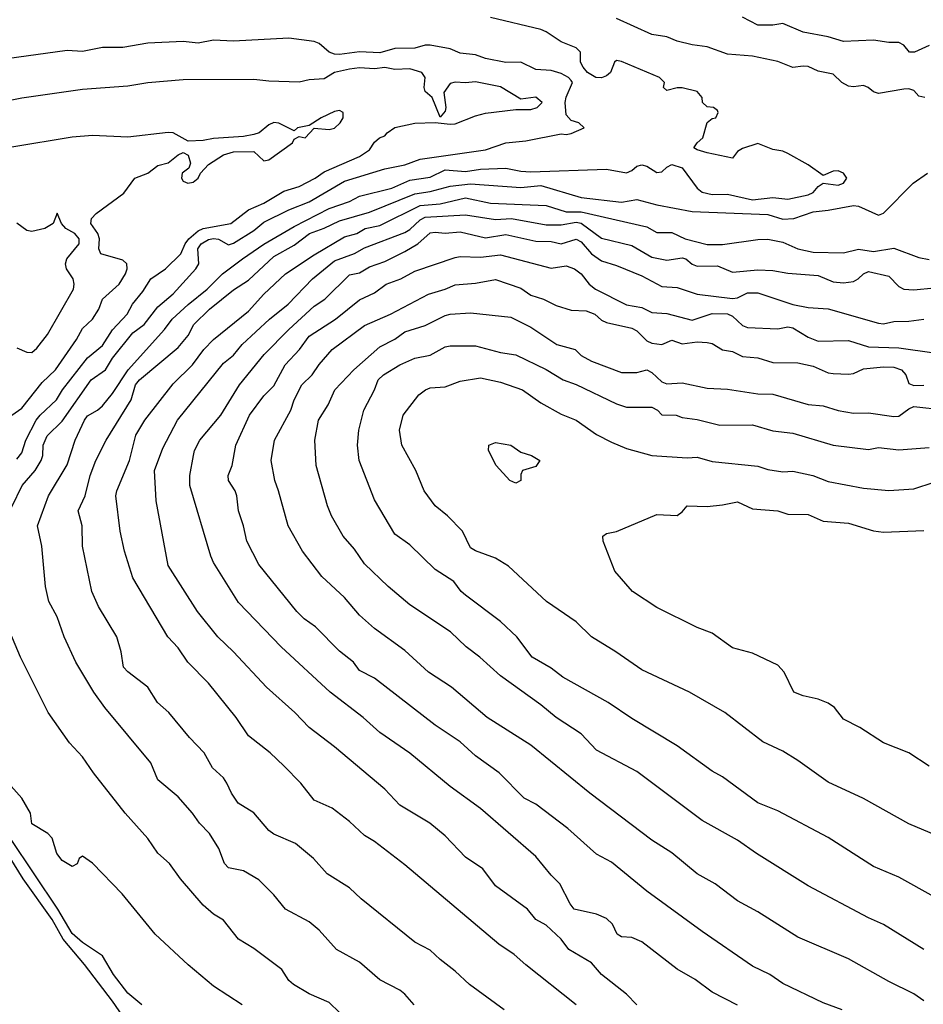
# Model space of a CAD drawing. Header units: metres. Extents: x -46681 to -43747, y -240911 to -237677.
# Tile 1039 of 1056: x -44335 to -44245, y -238094 to -237996. Entities that reach past the tile are written whole.
import ezdxf

# ---------------------------------------------------------------- set-up
doc = ezdxf.new("R2010")
doc.units = ezdxf.units.M
doc.layers.add('CONTOUR_INDEX', color=1, linetype='Continuous')
doc.layers.add('CONTOUR_INTER', color=3, linetype='Continuous')

msp = doc.modelspace()

# ---------------------------------------------------------------- linework, layer by layer
at = {"layer": 'CONTOUR_INDEX'}
for points, elevation in [([(-44295.663, -238094.02), (-44296.595, -238092.963), (-44297.095, -238092.577), (-44299.095, -238091.537), (-44301.095, -238089.783), (-44303.365, -238088.52), (-44305.095, -238086.618), (-44306.095, -238085.792), (-44308.427, -238084.52), (-44309.595, -238083.097), (-44311.095, -238081.622), (-44312.595, -238080.733), (-44314.095, -238080.445), (-44314.498, -238080.02), (-44315.045, -238078.52), (-44315.975, -238077.02), (-44316.968, -238076.02), (-44317.662, -238075.02), (-44319.095, -238073.395), (-44321.095, -238071.703), (-44321.789, -238070.02), (-44326.36, -238064.52), (-44327.445, -238063.02), (-44329.226, -238060.02), (-44330.411, -238057.52), (-44331.078, -238055.52), (-44331.909, -238054.02), (-44332.255, -238052.52), (-44332.605, -238048.52), (-44333.061, -238046.52), (-44331.961, -238043.52), (-44330.095, -238040.461), (-44329.309, -238038.02), (-44328.379, -238036.02), (-44328.095, -238035.607), (-44327.095, -238035.029), (-44326.595, -238034.594), (-44325.595, -238033.37), (-44324.035, -238031.02), (-44320.429, -238027.02), (-44319.68, -238026.02), (-44318.095, -238024.544), (-44316.204, -238023.02), (-44314.686, -238021.52), (-44312.695, -238020.02), (-44310.595, -238018.554), (-44307.595, -238016.829), (-44304.095, -238015.027), (-44302.095, -238014.319), (-44301.095, -238013.796), (-44297.877, -238013.02), (-44296.095, -238012.204), (-44294.095, -238011.917), (-44292.595, -238011.202), (-44290.595, -238011.346), (-44289.095, -238011.137), (-44286.595, -238011.035), (-44285.095, -238011.337), (-44284.095, -238011.391), (-44276.595, -238011.11), (-44274.595, -238011.481), (-44274.095, -238011.264), (-44273.595, -238010.831), (-44273.095, -238010.684), (-44272.595, -238010.834), (-44271.595, -238011.45), (-44271.095, -238011.404), (-44270.595, -238010.915), (-44270.095, -238010.646), (-44269.095, -238011.005), (-44267.614, -238013.02), (-44267.095, -238013.395), (-44266.095, -238013.636), (-44264.595, -238013.596), (-44262.095, -238014.159), (-44260.095, -238013.946), (-44258.595, -238014.088), (-44256.595, -238013.66), (-44256.095, -238013.43), (-44255.595, -238012.842), (-44255.095, -238012.523), (-44253.595, -238012.716), (-44253.087, -238012.52), (-44252.734, -238012.02), (-44253.08, -238011.52), (-44253.595, -238011.282), (-44254.095, -238011.325), (-44255.095, -238011.769), (-44256.595, -238010.684), (-44258.595, -238009.577), (-44259.095, -238009.343), (-44260.095, -238009.188), (-44261.595, -238008.57), (-44263.095, -238009.059), (-44263.595, -238009.372), (-44264.095, -238010.023), (-44266.601, -238009.52), (-44267.595, -238009.196), (-44267.934, -238009.02), (-44267.605, -238008.52), (-44267.027, -238008.02), (-44266.595, -238006.49), (-44266.095, -238006.091), (-44265.759, -238006.02), (-44265.512, -238005.52), (-44265.595, -238005.29), (-44265.971, -238005.02), (-44266.595, -238004.953), (-44267.055, -238004.52), (-44267.086, -238004.02), (-44267.595, -238003.408), (-44269.095, -238003.048), (-44269.595, -238003.051), (-44270.595, -238003.308), (-44270.924, -238003.02), (-44270.842, -238002.52), (-44271.32, -238002.02), (-44275.095, -238000.439), (-44275.595, -238000.342), (-44275.804, -238000.52), (-44276.19, -238001.52), (-44276.595, -238001.87), (-44277.095, -238002.058), (-44277.66, -238002.02), (-44278.479, -238001.52), (-44278.914, -238001.02), (-44279.183, -238000.52), (-44279.162, -237999.52), (-44279.595, -237999.098), (-44281.095, -237998.491), (-44282.595, -237997.514), (-44283.095, -237997.273), (-44288.095, -237996.083)], 60), ([(-44253.21, -238094.52), (-44255.095, -238093.821), (-44259.095, -238091.904), (-44260.397, -238091.02), (-44262.095, -238090.203), (-44267.095, -238086.756), (-44272.595, -238082.735), (-44276.095, -238079.87), (-44277.595, -238079.08), (-44280.436, -238076.52), (-44283.595, -238074.124), (-44284.745, -238073.52), (-44287.227, -238071.02), (-44289.595, -238069.317), (-44291.095, -238067.932), (-44293.595, -238066.27), (-44299.595, -238061.613), (-44301.095, -238060.853), (-44301.704, -238060.02), (-44303.095, -238058.933), (-44305.477, -238056.52), (-44306.595, -238055.72), (-44307.321, -238055.02), (-44311.095, -238050.327), (-44312.292, -238048.02), (-44312.591, -238046.52), (-44313.114, -238045.02), (-44313.258, -238043.52), (-44313.423, -238043.02), (-44314.081, -238042.02), (-44314.129, -238041.52), (-44313.73, -238040.52), (-44313.374, -238038.52), (-44312.023, -238035.52), (-44310.595, -238033.612), (-44309.595, -238032.627), (-44308.487, -238030.52), (-44307.061, -238029.02), (-44306.095, -238027.684), (-44303.477, -238026.02), (-44301.095, -238024.078), (-44299.595, -238023.386), (-44298.446, -238022.52), (-44297.011, -238022.02), (-44295.595, -238021.231), (-44291.595, -238019.885), (-44291.095, -238019.79), (-44289.095, -238019.842), (-44287.095, -238019.622), (-44282.095, -238020.948), (-44280.595, -238020.729), (-44279.764, -238021.02), (-44279.095, -238021.508), (-44278.315, -238022.52), (-44277.681, -238023.02), (-44274.595, -238024.6), (-44273.095, -238024.836), (-44272.095, -238025.337), (-44270.595, -238025.428), (-44268.095, -238026.092), (-44266.095, -238025.447), (-44264.595, -238025.46), (-44264.095, -238025.699), (-44263.095, -238026.635), (-44262.595, -238026.84), (-44259.595, -238026.953), (-44258.595, -238026.753), (-44258.095, -238026.868), (-44256.595, -238027.8), (-44255.595, -238028.192), (-44252.595, -238028.128), (-44250.595, -238028.735), (-44247.595, -238028.855), (-44244.095, -238029.351)], 65), ([(-44288.276, -238038.52), (-44287.595, -238038.245), (-44286.095, -238038.513), (-44285.095, -238039.191), (-44284.044, -238039.52), (-44283.22, -238040.02), (-44283.595, -238040.61), (-44284.926, -238041.02), (-44285.095, -238041.402), (-44285.106, -238042.02), (-44285.595, -238042.261), (-44286.172, -238042.02), (-44287.54, -238040.52), (-44288.288, -238039.02), (-44288.276, -238038.52)], 70), ([(-44244.595, -238070.352), (-44246.595, -238069.041), (-44249.095, -238068.041), (-44251.463, -238066.52), (-44253.095, -238065.684), (-44253.979, -238064.52), (-44254.595, -238064.109), (-44255.595, -238063.704), (-44257.095, -238063.381), (-44258.021, -238063.02), (-44258.96, -238061.02), (-44259.595, -238060.344), (-44262.095, -238059.142), (-44264.095, -238058.626), (-44266.095, -238057.16), (-44267.595, -238056.588), (-44271.595, -238054.603), (-44274.024, -238053.02), (-44275.781, -238051.02), (-44276.94, -238048.02), (-44276.969, -238047.52), (-44276.595, -238047.254), (-44275.595, -238047.08), (-44271.595, -238045.387), (-44269.595, -238045.468), (-44269.095, -238045.131), (-44268.595, -238044.527), (-44266.595, -238044.581), (-44265.095, -238044.429), (-44263.595, -238044.115), (-44262.095, -238044.815), (-44259.595, -238045.03), (-44258.595, -238045.343), (-44256.595, -238045.38), (-44255.095, -238046.054), (-44252.595, -238046.231), (-44250.095, -238047.002), (-44249.095, -238047.137), (-44245.095, -238046.968)], 70)]:
    msp.add_lwpolyline(points, dxfattribs=dict(at, elevation=elevation))
at = {"layer": 'CONTOUR_INTER'}
for points, elevation in [([(-44244.595, -237998.863), (-44246.033, -237999.52), (-44246.546, -237999.52), (-44247.095, -237998.808), (-44247.595, -237998.559), (-44248.595, -237998.561), (-44250.095, -237998.313), (-44253.095, -237998.454), (-44254.595, -237997.981), (-44257.095, -237997.542), (-44259.095, -237996.666), (-44260.095, -237996.835), (-44261.595, -237996.84), (-44263.095, -237996.051)], 62), ([(-44244.996, -238004.02), (-44245.595, -238003.874), (-44246.095, -238003.323), (-44246.595, -238003.151), (-44247.095, -238003.192), (-44249.595, -238003.618), (-44250.095, -238003.467), (-44250.643, -238003.02), (-44251.095, -238002.826), (-44252.095, -238002.946), (-44252.595, -238002.885), (-44253.259, -238002.52), (-44254.095, -238001.7), (-44255.595, -238001.403), (-44256.595, -238000.952), (-44257.095, -238000.904), (-44258.095, -238001.054), (-44259.595, -238000.434), (-44262.095, -237999.906), (-44264.595, -237999.722), (-44266.595, -237998.975), (-44268.095, -237998.787), (-44269.595, -237998.431), (-44270.595, -237997.987), (-44272.095, -237997.778), (-44275.595, -237996.178)], 61), ([(-44335.595, -238044.618), (-44334.576, -238042.52), (-44333.263, -238041.02), (-44332.69, -238040.02), (-44332.517, -238039.52), (-44332.493, -238038.52), (-44332.095, -238037.57), (-44330.595, -238036.122), (-44327.708, -238032.02), (-44326.305, -238031.02), (-44325.595, -238029.882), (-44323.595, -238027.368), (-44322.455, -238026.52), (-44321.095, -238024.786), (-44319.595, -238023.496), (-44317.331, -238021.02), (-44317.05, -238020.52), (-44317.124, -238019.02), (-44316.805, -238018.52), (-44316.095, -238018.115), (-44315.595, -238018.011), (-44315.095, -238018.067), (-44314.095, -238018.619), (-44313.595, -238018.453), (-44311.595, -238017.201), (-44310.595, -238016.377), (-44308.095, -238015.146), (-44306.095, -238014.352), (-44302.595, -238012.33), (-44298.595, -238011.078), (-44296.595, -238010.709), (-44295.095, -238010.149), (-44288.595, -238009.199), (-44286.595, -238008.518), (-44284.595, -238008.308), (-44281.095, -238007.614), (-44280.595, -238007.687), (-44280.095, -238007.589), (-44278.824, -238007.02), (-44279.353, -238006.52), (-44280.095, -238006.308), (-44280.595, -238005.739), (-44280.692, -238004.52), (-44280.595, -238003.986), (-44279.967, -238002.52), (-44280.095, -238002.338), (-44280.352, -238002.02), (-44281.095, -238001.636), (-44282.095, -238001.35), (-44283.595, -238001.244), (-44285.095, -238000.498), (-44286.595, -238000.533), (-44288.595, -238000.138), (-44289.595, -237999.777), (-44291.095, -237999.625), (-44292.095, -237999.177), (-44294.095, -237998.816), (-44294.595, -237998.825), (-44295.595, -237999.124), (-44297.595, -237999.166), (-44299.095, -237999.585), (-44301.095, -237999.473), (-44303.095, -237999.757), (-44303.595, -237999.724), (-44304.099, -237999.52), (-44305.095, -237998.652), (-44305.595, -237998.466), (-44308.095, -237998.129), (-44313.595, -237998.425), (-44315.595, -237998.337), (-44317.095, -237998.621), (-44318.595, -237998.465), (-44322.095, -237998.617), (-44324.595, -237999.068), (-44326.595, -237999.052), (-44328.595, -237999.464), (-44330.095, -237999.368), (-44336.095, -238000.18)], 59), ([(-44335.095, -238039.906), (-44334.595, -238039.26), (-44334.192, -238038.02), (-44333.17, -238036.02), (-44332.787, -238035.52), (-44331.174, -238034.02), (-44330.567, -238033.02), (-44328.095, -238029.846), (-44326.595, -238028.619), (-44325.595, -238027.065), (-44324.155, -238025.52), (-44323.608, -238024.52), (-44322.595, -238023.27), (-44321.799, -238022.02), (-44320.353, -238021.02), (-44318.823, -238019.52), (-44318.4, -238018.52), (-44318.04, -238018.02), (-44317.095, -238017.24), (-44316.595, -238016.996), (-44313.875, -238016.52), (-44312.095, -238015.167), (-44310.595, -238014.486), (-44308.595, -238013.323), (-44307.095, -238012.854), (-44305.488, -238012.02), (-44304.595, -238011.393), (-44301.095, -238009.875), (-44300.095, -238009.199), (-44299.595, -238008.442), (-44299.127, -238008.02), (-44298.595, -238007.834), (-44298.352, -238007.52), (-44297.595, -238006.978), (-44295.595, -238006.558), (-44293.595, -238006.489), (-44292.095, -238006.667), (-44291.595, -238006.617), (-44289.595, -238005.836), (-44288.595, -238005.581), (-44285.595, -238005.192), (-44284.095, -238005.221), (-44283.477, -238005.02), (-44282.975, -238004.52), (-44283.595, -238003.997), (-44285.095, -238004.172), (-44287.095, -238002.959), (-44289.595, -238002.45), (-44290.595, -238002.571), (-44291.595, -238002.498), (-44292.095, -238002.621), (-44292.722, -238003.52), (-44292.52, -238005.02), (-44292.595, -238005.355), (-44293.095, -238005.956), (-44293.888, -238004.02), (-44294.595, -238003.421), (-44294.694, -238003.02), (-44294.589, -238002.02), (-44294.899, -238001.52), (-44296.095, -238001.187), (-44297.595, -238001.227), (-44298.595, -238001.043), (-44299.595, -238001.173), (-44301.095, -238001.084), (-44302.095, -238001.212), (-44303.595, -238001.546), (-44304.595, -238002.149), (-44306.095, -238002.258), (-44307.095, -238002.482), (-44310.095, -238002.409), (-44311.595, -238002.227), (-44318.595, -238002.276), (-44322.095, -238002.568), (-44324.095, -238002.905), (-44328.595, -238003.228), (-44334.595, -238004.086), (-44338.095, -238004.788)], 58), ([(-44335.595, -238035.519), (-44334.595, -238034.831), (-44332.595, -238032.302), (-44331.251, -238031.02), (-44329.192, -238028.02), (-44328.595, -238026.944), (-44327.587, -238026.02), (-44326.973, -238025.02), (-44326.594, -238024.02), (-44324.927, -238022.52), (-44324.312, -238021.52), (-44324.152, -238021.02), (-44324.191, -238020.52), (-44324.595, -238020.154), (-44326.754, -238019.52), (-44326.96, -238019.02), (-44326.904, -238018.02), (-44327.052, -238017.52), (-44327.74, -238016.52), (-44327.675, -238016.02), (-44327.237, -238015.52), (-44324.495, -238013.52), (-44323.392, -238012.02), (-44322.095, -238011.521), (-44321.095, -238010.77), (-44320.095, -238010.495), (-44319.095, -238009.709), (-44318.595, -238009.484), (-44318.095, -238009.734), (-44317.869, -238010.52), (-44318.047, -238011.02), (-44318.702, -238011.52), (-44318.75, -238012.02), (-44318.595, -238012.302), (-44318.126, -238012.52), (-44317.595, -238012.419), (-44317.095, -238012.009), (-44316.867, -238011.52), (-44316.095, -238010.663), (-44314.595, -238009.711), (-44313.595, -238009.391), (-44311.595, -238009.384), (-44310.595, -238010.312), (-44310.095, -238010.189), (-44307.731, -238008.52), (-44307.595, -238008.147), (-44307.095, -238007.872), (-44306.489, -238008.02), (-44305.595, -238007.05), (-44304.095, -238007.186), (-44303.595, -238007.043), (-44303.004, -238006.52), (-44302.718, -238006.02), (-44302.71, -238005.52), (-44303.095, -238005.315), (-44303.595, -238005.419), (-44304.914, -238006.02), (-44306.095, -238006.797), (-44307.24, -238007.02), (-44307.595, -238007.31), (-44309.095, -238006.558), (-44309.595, -238006.483), (-44310.095, -238006.734), (-44311.065, -238007.52), (-44311.595, -238007.68), (-44312.595, -238007.891), (-44315.595, -238008.095), (-44316.595, -238008.29), (-44318.095, -238008.338), (-44319.576, -238007.52), (-44320.095, -238007.482), (-44324.095, -238007.963), (-44327.595, -238007.78), (-44329.595, -238007.959), (-44335.595, -238008.947)], 57), ([(-44286.759, -238094.52), (-44290.183, -238092.02), (-44291.595, -238090.672), (-44293.095, -238089.525), (-44294.095, -238088.586), (-44295.595, -238087.796), (-44300.942, -238083.52), (-44302.095, -238082.412), (-44304.307, -238081.02), (-44305.661, -238079.52), (-44307.432, -238078.02), (-44309.595, -238077.079), (-44310.095, -238076.736), (-44311.595, -238074.968), (-44313.13, -238074.02), (-44313.782, -238073.02), (-44314.248, -238072.02), (-44314.586, -238071.52), (-44315.693, -238070.52), (-44316.51, -238069.02), (-44317.965, -238067.52), (-44320.03, -238065.02), (-44321.138, -238064.02), (-44322.083, -238062.52), (-44324.095, -238060.998), (-44324.502, -238060.52), (-44324.745, -238059.02), (-44325.173, -238057.52), (-44326.984, -238054.52), (-44327.65, -238053.02), (-44328.587, -238048.52), (-44328.606, -238046.52), (-44328.999, -238045.02), (-44328.314, -238043.52), (-44327.834, -238041.52), (-44327.257, -238040.02), (-44326.24, -238038.02), (-44323.754, -238034.02), (-44323.314, -238032.52), (-44322.919, -238032.02), (-44319.095, -238028.807), (-44318.095, -238027.631), (-44317.542, -238026.52), (-44315.967, -238025.02), (-44313.595, -238023.087), (-44312.095, -238022.143), (-44309.595, -238019.802), (-44307.595, -238018.662), (-44306.07, -238017.52), (-44304.595, -238016.981), (-44303.095, -238016.255), (-44300.095, -238015.396), (-44295.595, -238013.581), (-44294.095, -238013.357), (-44292.095, -238012.822), (-44290.095, -238012.595), (-44285.095, -238012.928), (-44283.095, -238012.741), (-44279.095, -238013.935), (-44275.095, -238014.391), (-44273.595, -238014.144), (-44271.595, -238014.668), (-44268.095, -238015.337), (-44260.595, -238015.635), (-44259.095, -238016.081), (-44258.019, -238016.02), (-44256.095, -238015.349), (-44254.595, -238015.206), (-44252.095, -238014.743), (-44251.595, -238014.791), (-44249.595, -238015.698), (-44249.095, -238015.506), (-44246.176, -238012.52), (-44244.761, -238011.52)], 61), ([(-44279.595, -238094.013), (-44284.595, -238090.055), (-44285.738, -238089.02), (-44287.273, -238088.02), (-44296.595, -238080.144), (-44299.595, -238077.81), (-44300.595, -238077.224), (-44302.095, -238075.826), (-44303.824, -238074.52), (-44305.595, -238073.733), (-44306.91, -238072.02), (-44308.595, -238070.306), (-44309.959, -238069.02), (-44312.095, -238067.351), (-44313.349, -238065.52), (-44316.095, -238062.108), (-44318.134, -238060.02), (-44319.095, -238058.612), (-44320.117, -238057.52), (-44323.595, -238051.675), (-44324.399, -238049.02), (-44324.833, -238047.02), (-44325.271, -238043.52), (-44325.181, -238043.02), (-44323.923, -238040.02), (-44323.284, -238037.52), (-44322.41, -238036.02), (-44319.595, -238032.423), (-44317.68, -238030.52), (-44316.55, -238029.02), (-44315.595, -238028.008), (-44312.095, -238025.215), (-44310.599, -238023.52), (-44308.442, -238021.52), (-44305.595, -238019.621), (-44302.595, -238017.845), (-44301.367, -238017.52), (-44300.534, -238017.02), (-44299.095, -238016.709), (-44295.095, -238014.73), (-44293.095, -238014.556), (-44290.595, -238013.954), (-44288.095, -238014.487), (-44282.595, -238014.741), (-44280.595, -238015.343), (-44279.095, -238015.362), (-44272.595, -238016.852), (-44271.595, -238017.417), (-44270.095, -238017.395), (-44268.795, -238018.02), (-44266.595, -238018.609), (-44265.095, -238018.585), (-44261.595, -238018.092), (-44260.595, -238018.083), (-44259.095, -238018.376), (-44257.596, -238019.02), (-44256.095, -238019.35), (-44253.095, -238019.432), (-44251.595, -238019.053), (-44250.095, -238019.281), (-44248.095, -238018.963), (-44245.595, -238019.9), (-44244.595, -238020.082)], 62), ([(-44335.095, -238028.854), (-44334.095, -238029.27), (-44333.595, -238029.306), (-44333.095, -238028.887), (-44332.045, -238027.52), (-44329.489, -238023.02), (-44329.394, -238022.52), (-44329.491, -238022.02), (-44330.158, -238021.02), (-44330.283, -238020.52), (-44330.12, -238020.02), (-44328.927, -238018.52), (-44328.923, -238018.02), (-44329.353, -238017.52), (-44330.239, -238017.02), (-44330.669, -238016.52), (-44331.095, -238015.485), (-44331.486, -238016.52), (-44332.302, -238017.02), (-44333.595, -238017.316), (-44334.095, -238017.206), (-44335.095, -238016.485)], 56), ([(-44273.595, -238094.019), (-44274.595, -238092.975), (-44277.095, -238091.024), (-44278.095, -238089.875), (-44280.33, -238088.52), (-44281.076, -238087.52), (-44282.595, -238086.137), (-44283.595, -238085.555), (-44284.42, -238084.52), (-44287.595, -238082.231), (-44288.867, -238080.52), (-44290.595, -238079.38), (-44292.595, -238077.244), (-44294.12, -238076.02), (-44297.095, -238074.215), (-44298.595, -238072.621), (-44303.595, -238068.445), (-44306.092, -238066.52), (-44307.515, -238065.02), (-44310.338, -238062.52), (-44313.595, -238059.001), (-44315.153, -238057.52), (-44317.187, -238055.02), (-44320.095, -238050.45), (-44321.281, -238044.02), (-44321.452, -238041.02), (-44320.595, -238038.805), (-44319.147, -238036.02), (-44314.595, -238030.386), (-44313.595, -238029.561), (-44312.738, -238028.52), (-44310.043, -238026.02), (-44308.169, -238024.52), (-44305.758, -238022.02), (-44303.595, -238020.232), (-44301.595, -238019.492), (-44300.595, -238018.921), (-44296.595, -238017.402), (-44296.095, -238017.116), (-44295.095, -238016.148), (-44294.595, -238015.903), (-44290.595, -238015.653), (-44287.595, -238016.108), (-44286.027, -238016.02), (-44282.595, -238016.652), (-44281.095, -238016.636), (-44279.595, -238016.392), (-44279.095, -238016.474), (-44277.095, -238017.977), (-44274.095, -238018.713), (-44272.095, -238019.843), (-44270.595, -238020.136), (-44269.095, -238019.931), (-44268.708, -238020.02), (-44268.095, -238020.541), (-44267.595, -238020.748), (-44265.595, -238020.71), (-44264.095, -238021.334), (-44261.595, -238021.098), (-44260.095, -238021.163), (-44258.595, -238021.454), (-44255.595, -238021.684), (-44254.095, -238022.298), (-44253.095, -238022.417), (-44252.095, -238022.28), (-44251.611, -238022.02), (-44251.095, -238021.496), (-44250.595, -238021.285), (-44248.595, -238021.743), (-44247.595, -238022.754), (-44247.095, -238023.017), (-44246.095, -238023.08), (-44244.095, -238022.893)], 63), ([(-44263.595, -238094.059), (-44266.095, -238092.772), (-44267.784, -238091.52), (-44269.595, -238090.494), (-44273.095, -238087.79), (-44274.095, -238087.333), (-44275.095, -238087.277), (-44275.546, -238087.02), (-44275.991, -238086.02), (-44276.595, -238085.46), (-44277.595, -238085.022), (-44279.797, -238084.52), (-44280.213, -238084.02), (-44281.22, -238082.02), (-44282.095, -238081.151), (-44283.595, -238079.32), (-44289.095, -238074.562), (-44292.095, -238072.377), (-44296.095, -238069.049), (-44299.095, -238066.994), (-44300.734, -238065.52), (-44304.017, -238063.02), (-44308.868, -238058.52), (-44313.095, -238054.097), (-44315.595, -238050.133), (-44315.862, -238049.52), (-44317.947, -238042.52), (-44317.919, -238041.52), (-44317.579, -238039.52), (-44317.457, -238039.02), (-44316.949, -238038.02), (-44314.857, -238035.52), (-44313.001, -238032.52), (-44310.541, -238029.52), (-44308.118, -238027.02), (-44305.595, -238024.713), (-44304.548, -238024.02), (-44302.095, -238021.611), (-44301.095, -238021.398), (-44300.095, -238020.82), (-44298.595, -238020.287), (-44296.595, -238019.28), (-44295.295, -238018.52), (-44294.095, -238017.438), (-44293.595, -238017.362), (-44292.595, -238017.48), (-44291.095, -238017.35), (-44288.595, -238017.935), (-44286.595, -238017.62), (-44283.595, -238018.26), (-44282.095, -238018.312), (-44281.095, -238018.518), (-44279.595, -238018.077), (-44279.095, -238018.321), (-44278.095, -238019.51), (-44277.095, -238020.235), (-44275.595, -238020.67), (-44273.095, -238021.707), (-44271.095, -238022.774), (-44269.595, -238022.866), (-44267.595, -238023.517), (-44264.095, -238023.962), (-44263.595, -238023.874), (-44262.595, -238023.404), (-44261.595, -238023.382), (-44258.095, -238024.562), (-44256.595, -238024.854), (-44254.595, -238024.967), (-44249.595, -238026.399), (-44249.095, -238026.456), (-44248.095, -238026.246), (-44246.595, -238026.216), (-44245.095, -238025.999)], 64), ([(-44245.095, -238093.643), (-44246.095, -238092.936), (-44248.595, -238091.724), (-44252.595, -238089.454), (-44257.595, -238087.302), (-44261.595, -238084.807), (-44263.595, -238083.71), (-44265.813, -238082.02), (-44267.595, -238081.022), (-44270.095, -238078.934), (-44272.095, -238077.692), (-44278.243, -238073.02), (-44284.095, -238068.263), (-44288.446, -238065.52), (-44291.977, -238062.52), (-44294.258, -238061.02), (-44296.595, -238058.879), (-44299.595, -238056.686), (-44301.095, -238055.371), (-44302.595, -238053.611), (-44304.83, -238051.52), (-44306.755, -238049.02), (-44308.175, -238046.52), (-44309.126, -238043.02), (-44309.507, -238042.02), (-44309.861, -238040.02), (-44309.532, -238038.02), (-44307.923, -238035.02), (-44307.587, -238034.02), (-44306.812, -238032.52), (-44305.782, -238031.52), (-44305.095, -238030.505), (-44303.795, -238029.02), (-44300.595, -238026.631), (-44298.021, -238025.52), (-44294.248, -238023.52), (-44292.595, -238023.041), (-44291.595, -238022.588), (-44289.595, -238022.437), (-44287.595, -238022.084), (-44285.095, -238022.927), (-44284.095, -238023.619), (-44282.839, -238024.02), (-44281.595, -238024.64), (-44280.095, -238025.101), (-44278.595, -238025.182), (-44277.76, -238025.52), (-44277.095, -238026.093), (-44276.595, -238026.344), (-44274.095, -238026.902), (-44273.595, -238027.15), (-44272.595, -238028.147), (-44272.095, -238028.401), (-44271.095, -238028.519), (-44270.095, -238028.092), (-44269.095, -238028.456), (-44267.595, -238028.27), (-44266.595, -238028.305), (-44266.095, -238028.423), (-44265.095, -238029.042), (-44264.095, -238029.226), (-44263.095, -238029.724), (-44261.595, -238029.834), (-44260.095, -238030.295), (-44257.595, -238030.351), (-44256.095, -238030.679), (-44254.595, -238031.314), (-44254.095, -238031.392), (-44252.595, -238031.456), (-44252.095, -238031.394), (-44251.095, -238030.944), (-44249.095, -238030.75), (-44248.095, -238030.777), (-44247.311, -238031.02), (-44246.901, -238031.52), (-44246.595, -238032.389), (-44246.095, -238032.584), (-44245.095, -238032.568)], 66), ([(-44245.096, -238088.52), (-44249.095, -238086.054), (-44250.595, -238085.398), (-44256.595, -238082.211), (-44261.713, -238079.02), (-44263.595, -238077.693), (-44267.095, -238075.726), (-44273.595, -238070.872), (-44277.595, -238068.777), (-44279.095, -238067.131), (-44281.595, -238065.525), (-44283.095, -238064.28), (-44287.095, -238061.387), (-44289.157, -238059.52), (-44290.532, -238058.52), (-44292.057, -238057.02), (-44296.095, -238054.359), (-44298.243, -238052.52), (-44300.595, -238050.274), (-44301.595, -238048.814), (-44302.726, -238047.52), (-44303.871, -238045.52), (-44304.281, -238044.52), (-44305.389, -238040.52), (-44305.538, -238038.02), (-44305.18, -238036.02), (-44304.198, -238034.52), (-44303.537, -238033.02), (-44301.649, -238031.02), (-44299.095, -238028.758), (-44297.595, -238027.992), (-44296.595, -238027.262), (-44294.595, -238026.639), (-44292.595, -238025.637), (-44292.095, -238025.521), (-44290.095, -238025.376), (-44286.095, -238025.819), (-44284.095, -238026.794), (-44281.534, -238028.52), (-44279.718, -238029.02), (-44279.095, -238029.618), (-44278.095, -238030.178), (-44275.095, -238031.283), (-44273.595, -238031.305), (-44272.595, -238031.017), (-44272.095, -238031.298), (-44271.095, -238032.222), (-44270.595, -238032.418), (-44269.095, -238032.308), (-44266.595, -238032.856), (-44264.595, -238032.957), (-44261.595, -238033.41), (-44260.095, -238033.446), (-44256.595, -238034.456), (-44255.095, -238034.602), (-44253.595, -238035.076), (-44252.095, -238035.329), (-44250.595, -238035.287), (-44248.095, -238035.675), (-44247.595, -238035.612), (-44246.595, -238034.892), (-44246.095, -238034.684), (-44243.095, -238034.985)], 67), ([(-44244.095, -238083.315), (-44247.595, -238081.368), (-44250.095, -238080.297), (-44254.595, -238077.41), (-44259.595, -238074.781), (-44261.595, -238074.002), (-44265.095, -238071.408), (-44266.095, -238070.834), (-44269.595, -238068.347), (-44274.095, -238065.606), (-44276.428, -238064.02), (-44280.917, -238061.52), (-44282.095, -238060.625), (-44283.976, -238059.52), (-44285.503, -238057.52), (-44287.095, -238055.988), (-44290.595, -238053.371), (-44291.008, -238053.02), (-44291.748, -238052.02), (-44293.595, -238050.825), (-44296.095, -238048.404), (-44297.595, -238047.33), (-44299.595, -238043.935), (-44301.127, -238040.02), (-44301.313, -238038.52), (-44301.15, -238037.02), (-44300.656, -238035.02), (-44299.618, -238033.02), (-44299.245, -238032.02), (-44298.732, -238031.52), (-44297.095, -238030.538), (-44295.595, -238029.87), (-44294.095, -238029.589), (-44292.595, -238028.75), (-44292.095, -238028.658), (-44289.595, -238028.655), (-44287.095, -238029.315), (-44285.595, -238029.559), (-44282.595, -238030.994), (-44280.881, -238032.02), (-44279.595, -238032.476), (-44275.595, -238034.403), (-44274.595, -238034.719), (-44272.095, -238034.739), (-44271.536, -238035.02), (-44271.095, -238035.499), (-44269.666, -238035.52), (-44269.095, -238035.769), (-44267.595, -238035.946), (-44265.363, -238036.52), (-44262.095, -238036.49), (-44260.095, -238037.095), (-44258.095, -238037.327), (-44254.095, -238038.49), (-44250.595, -238038.927), (-44249.595, -238038.731), (-44247.595, -238038.962), (-44244.595, -238038.744)], 68), ([(-44242.595, -238077.75), (-44246.595, -238076.065), (-44251.095, -238073.562), (-44254.595, -238071.947), (-44257.595, -238069.785), (-44259.095, -238068.877), (-44261.095, -238067.944), (-44264.867, -238065.02), (-44268.354, -238063.02), (-44273.095, -238060.8), (-44275.652, -238059.02), (-44278.095, -238057.533), (-44279.595, -238056.02), (-44282.53, -238054.02), (-44286.319, -238050.52), (-44287.595, -238049.717), (-44289.595, -238049.003), (-44290.095, -238048.688), (-44290.879, -238047.02), (-44292.352, -238045.52), (-44293.604, -238044.52), (-44294.684, -238043.02), (-44295.511, -238041.02), (-44296.885, -238038.52), (-44297.138, -238037.02), (-44296.78, -238035.52), (-44295.22, -238033.52), (-44294.553, -238033.02), (-44294.095, -238032.827), (-44292.595, -238032.708), (-44291.095, -238032.167), (-44289.095, -238031.835), (-44287.095, -238032.245), (-44284.917, -238033.02), (-44283.095, -238034.319), (-44281.095, -238035.434), (-44279.595, -238036.013), (-44277.595, -238037.441), (-44276.095, -238038.213), (-44274.595, -238038.849), (-44272.087, -238039.52), (-44268.595, -238039.772), (-44267.595, -238039.693), (-44266.095, -238040.109), (-44261.595, -238040.59), (-44260.595, -238040.909), (-44259.095, -238041.149), (-44258.095, -238041.091), (-44256.119, -238041.52), (-44254.595, -238042.106), (-44251.095, -238042.781), (-44248.595, -238042.993), (-44246.095, -238042.85), (-44244.095, -238042.186)], 69), ([(-44303.095, -238094.774), (-44304.095, -238093.782), (-44306.095, -238092.945), (-44307.658, -238092.02), (-44308.095, -238091.612), (-44308.79, -238090.52), (-44311.595, -238088.425), (-44313.095, -238087.515), (-44314.595, -238085.626), (-44315.595, -238085.03), (-44316.595, -238084.139), (-44318.855, -238081.52), (-44319.95, -238080.02), (-44321.095, -238078.964), (-44322.095, -238077.537), (-44324.333, -238075.02), (-44327.479, -238071.02), (-44328.595, -238069.422), (-44329.869, -238068.02), (-44331.97, -238065.02), (-44334.742, -238059.52), (-44335.805, -238057.02)], 59), ([(-44312.727, -238094.02), (-44315.595, -238092.181), (-44318.095, -238090.062), (-44321.366, -238087.02), (-44324.649, -238083.02), (-44327.595, -238079.97), (-44328.595, -238079.269), (-44328.898, -238079.52), (-44329.095, -238080.041), (-44329.595, -238080.292), (-44330.595, -238079.712), (-44331.142, -238079.02), (-44331.595, -238077.478), (-44332.01, -238077.02), (-44333.595, -238076.075), (-44333.749, -238075.02), (-44334.595, -238073.524), (-44337.325, -238070.52)], 58), ([(-44323.967, -238096.02), (-44325.595, -238093.651), (-44328.379, -238090.02), (-44330.49, -238087.52), (-44331.595, -238085.55), (-44334.452, -238081.52), (-44338.52, -238075.02)], 56), ([(-44322.685, -238094.02), (-44324.095, -238092.861), (-44325.499, -238091.02), (-44326.595, -238089.157), (-44328.595, -238087.847), (-44329.595, -238086.963), (-44331.017, -238084.52), (-44335.722, -238077.52)], 57)]:
    msp.add_lwpolyline(points, dxfattribs=dict(at, elevation=elevation))

doc.saveas('drawing.dxf')
